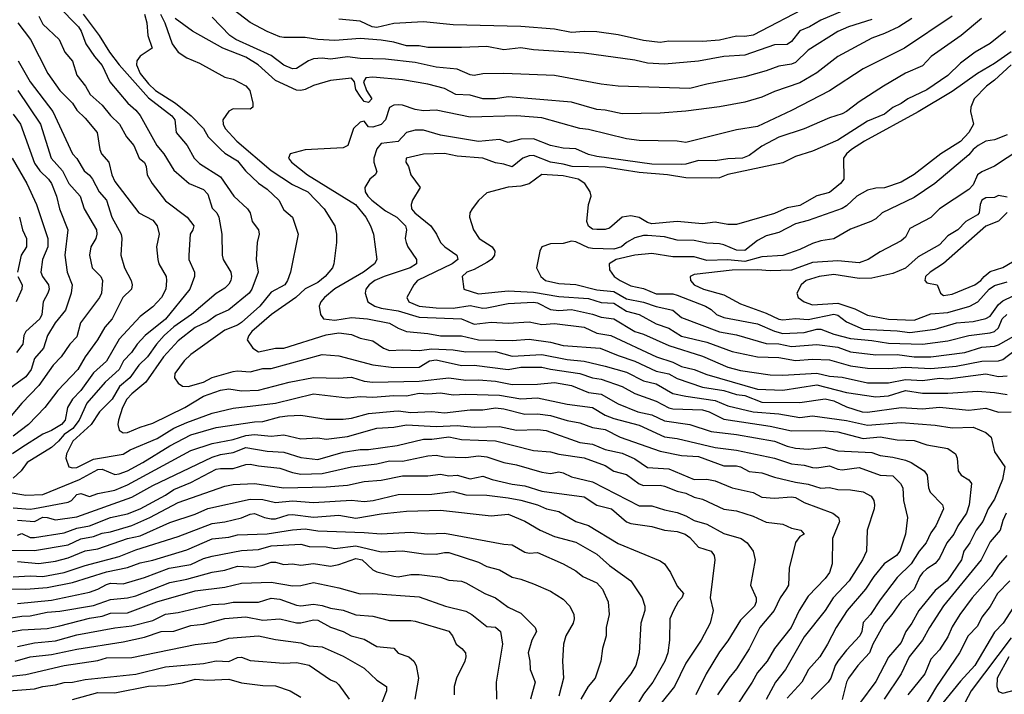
# Model space of a CAD drawing. Header units: metres. Extents: x -46681 to -43747, y -240911 to -237677.
# Tile 914 of 1056: x -43990 to -43874, y -238855 to -238776. Entities that reach past the tile are written whole.
import ezdxf

# ---------------------------------------------------------------- set-up
doc = ezdxf.new("R2010")
doc.units = ezdxf.units.M
doc.layers.add('CONTOUR_INDEX', color=1, linetype='Continuous')
doc.layers.add('CONTOUR_INTER', color=3, linetype='Continuous')

msp = doc.modelspace()

# ---------------------------------------------------------------- linework, layer by layer
at = {"layer": 'CONTOUR_INDEX'}
for points, elevation in [([(-43985.82, -238774.02), (-43983.41, -238776.52), (-43983.07, -238777.02), (-43982.52, -238778.52), (-43981.5, -238780.02), (-43980.6, -238781.08), (-43979.7, -238783.02), (-43977.57, -238785.52), (-43976.6, -238786.38), (-43976.1, -238787), (-43974.14, -238790.52), (-43973.31, -238791.52), (-43972.1, -238793.44), (-43970.31, -238795.02), (-43968.6, -238795.75), (-43968.1, -238796.31), (-43967.6, -238797.95), (-43967.03, -238798.52), (-43966.79, -238799.02), (-43966.43, -238801.02), (-43966.39, -238803.52), (-43966.28, -238804.02), (-43965.39, -238805.52), (-43965.31, -238806.02), (-43965.38, -238806.52), (-43965.6, -238806.95), (-43966.1, -238807.43), (-43967.1, -238808.04), (-43970.03, -238810.52), (-43972.1, -238811.99), (-43973.26, -238813.02), (-43974.18, -238814.02), (-43975.25, -238815.52), (-43976.25, -238816.52), (-43977.31, -238818.02), (-43978.55, -238819.02), (-43979.41, -238820.52), (-43980.91, -238822.02), (-43981.9, -238823.52), (-43984.06, -238825.52), (-43984.8, -238827.02), (-43984.9, -238827.52), (-43984.53, -238828.52), (-43984.1, -238828.66), (-43983.6, -238828.63), (-43981.6, -238827.62), (-43978.1, -238827.04), (-43977.27, -238826.52), (-43974.1, -238825.2), (-43972.1, -238823.97), (-43970.6, -238823.29), (-43967.6, -238822.21), (-43965.1, -238821.62), (-43960.1, -238821), (-43955.6, -238819.9), (-43951.6, -238820.37), (-43950.1, -238820.21), (-43948.6, -238820.29), (-43946.1, -238820.09), (-43944.6, -238820.15), (-43943.1, -238819.83), (-43942.1, -238819.9), (-43940.6, -238819.8), (-43939.1, -238820.03), (-43937.6, -238819.95), (-43933.6, -238820.06), (-43931.1, -238820.48), (-43929.1, -238820.38), (-43925.6, -238821.12), (-43922.6, -238821.51), (-43921.1, -238822.41), (-43920.1, -238822.84), (-43917.1, -238823.63), (-43914.1, -238825), (-43912.6, -238825.2), (-43908.1, -238826.26), (-43905.6, -238826.58), (-43901.1, -238827.53), (-43899.1, -238828.18), (-43897.6, -238828.36), (-43896.6, -238828.62), (-43896.1, -238828.67), (-43894.6, -238828.42), (-43893.6, -238828.82), (-43893.1, -238828.88), (-43891.1, -238828.62), (-43888.6, -238829.53), (-43887.1, -238829.59), (-43886.18, -238830.52), (-43885.93, -238831.02), (-43885.84, -238832.52), (-43885.36, -238834.52), (-43885.59, -238836.52), (-43886.29, -238838.52), (-43886.69, -238839.02), (-43888.14, -238840.02), (-43889.34, -238841.52), (-43890.33, -238843.02), (-43892.52, -238845.52), (-43893.82, -238847.52), (-43894.82, -238849.52), (-43895.73, -238851.02), (-43897.07, -238852.52), (-43897.87, -238854.02), (-43899.6, -238855.88)], 85), ([(-43896.95, -238774.02), (-43903.6, -238777.49), (-43904.6, -238777.64), (-43905.6, -238777.62), (-43907.6, -238778.07), (-43909.6, -238778.26), (-43913.6, -238778.21), (-43914.6, -238778.35), (-43916.6, -238778.13), (-43919.6, -238777.47), (-43922.1, -238777.1), (-43923.6, -238777.06), (-43925.1, -238777.19), (-43927.1, -238776.79), (-43931.1, -238776.47), (-43939.1, -238776.28), (-43942.6, -238775.91), (-43946.1, -238776.12), (-43948.1, -238776.57), (-43948.68, -238776.52), (-43950.1, -238775.85), (-43952.6, -238775.59)], 85), ([(-43876.61, -238775.52), (-43879.04, -238777.52), (-43882.57, -238780.02), (-43883.6, -238781.13), (-43885.6, -238782), (-43888.21, -238783.52), (-43891.1, -238785.39), (-43892.6, -238786.53), (-43893.1, -238786.81), (-43894.6, -238787.25), (-43897.6, -238788.55), (-43900.6, -238789.57), (-43902.6, -238790.6), (-43904.1, -238791.74), (-43904.88, -238792.02), (-43906.6, -238792.1), (-43908.1, -238792.34), (-43910.1, -238792.32), (-43911.6, -238792.76), (-43912.1, -238792.79), (-43915.6, -238792.73), (-43922.1, -238791.86), (-43923.1, -238791.59), (-43924.6, -238790.93), (-43926.1, -238790.84), (-43927.6, -238790.54), (-43929.6, -238789.76), (-43931.1, -238789.78), (-43932.6, -238790.19), (-43933.6, -238789.83), (-43936.1, -238790.05), (-43940.6, -238789.3), (-43942.6, -238788.73), (-43943.6, -238788.73), (-43944.6, -238788.99), (-43945.6, -238790.08), (-43947.6, -238790.29), (-43948.1, -238790.92), (-43948.49, -238792.02), (-43948.47, -238792.52), (-43948.1, -238793.64), (-43948.32, -238794.02), (-43948.93, -238794.52), (-43949.55, -238795.52), (-43949.51, -238796.02), (-43949.2, -238796.52), (-43948.69, -238797.02), (-43947.1, -238798.25), (-43945.77, -238799.02), (-43944.73, -238800.02), (-43944.62, -238800.52), (-43944.76, -238801.52), (-43944.65, -238802.02), (-43944.47, -238802.52), (-43943.44, -238804.02), (-43943.41, -238804.52), (-43944.18, -238805.02), (-43947.26, -238806.02), (-43948.35, -238806.52), (-43949.02, -238807.02), (-43949.43, -238807.52), (-43949.5, -238808.02), (-43949.17, -238809.02), (-43948.37, -238809.52), (-43947.6, -238809.76), (-43945.6, -238810.09), (-43943.1, -238810.85), (-43938.1, -238811.05), (-43936.6, -238811.66), (-43934.6, -238811.44), (-43932.6, -238811.53), (-43930.1, -238811.38), (-43928.6, -238811.72), (-43927.1, -238811.58), (-43923.6, -238812.04), (-43922.1, -238812.72), (-43920.43, -238813.02), (-43915.04, -238815.52), (-43913.1, -238816.18), (-43912.1, -238816.69), (-43910.6, -238817.03), (-43909.1, -238817.62), (-43903.1, -238819.34), (-43900.1, -238819.48), (-43896.1, -238818.85), (-43892.6, -238819.73), (-43889.1, -238820.27), (-43887.6, -238820.13), (-43885.6, -238819.53), (-43883.6, -238819.84), (-43880.6, -238819.82), (-43877.1, -238819.61), (-43875.1, -238819.73), (-43873.6, -238819.99)], 80), ([(-43991.1, -238786.82), (-43990.24, -238788.02), (-43988.6, -238792.61), (-43987.95, -238793.52), (-43986.93, -238794.52), (-43986.59, -238795.02), (-43985.99, -238796.52), (-43985.63, -238798.02), (-43984.64, -238800.52), (-43984.99, -238803.52), (-43984.75, -238805.52), (-43984.15, -238807.02), (-43984.24, -238808.02), (-43984.92, -238810.02), (-43986.17, -238811.52), (-43987.04, -238813.02), (-43987.55, -238814.52), (-43988.6, -238815.72), (-43989, -238817.02), (-43989.6, -238817.91), (-43992.54, -238820.02)], 90), ([(-43872.1, -238791.03), (-43875.1, -238793), (-43876.6, -238793.65), (-43877.11, -238794.02), (-43877.6, -238795.19), (-43878.1, -238795.73), (-43881.59, -238798.02), (-43882.6, -238799.04), (-43885.1, -238800.35), (-43885.6, -238801.36), (-43886.1, -238801.82), (-43888.6, -238803.11), (-43890.03, -238804.02), (-43891.1, -238804.43), (-43893.6, -238804.16), (-43896.6, -238804.39), (-43899.1, -238805.29), (-43901.6, -238805.38), (-43903.1, -238805.23), (-43906.1, -238805.27), (-43910.6, -238805.79), (-43911.06, -238806.02), (-43911.03, -238806.52), (-43910.6, -238807.02), (-43909.51, -238807.52), (-43907.1, -238808.19), (-43905.1, -238809.27), (-43902.1, -238810.37), (-43900.6, -238811.06), (-43900.1, -238811.16), (-43898.6, -238811), (-43897.1, -238811.11), (-43894.1, -238810.49), (-43893.6, -238810.6), (-43892.6, -238811.41), (-43890.6, -238812.25), (-43886.6, -238812.47), (-43885.1, -238812.66), (-43882.1, -238812.24), (-43879.56, -238811.52), (-43877.6, -238811.35), (-43876.1, -238810.99), (-43875.6, -238810.72), (-43874.6, -238809.33), (-43874.1, -238808.91), (-43868.13, -238806.02)], 75), ([(-43992.6, -238838.39), (-43988.6, -238838.42), (-43984.6, -238837.77), (-43983.1, -238837.05), (-43981.6, -238836.77), (-43980.6, -238836.39), (-43979.6, -238836.22), (-43977.1, -238835.48), (-43974.95, -238834.52), (-43971.6, -238832.77), (-43966.1, -238830.82), (-43965.1, -238830.64), (-43962.6, -238830.51), (-43959.1, -238831.01), (-43954.1, -238830.9), (-43951.6, -238830.71), (-43949.6, -238830.27), (-43947.6, -238830.1), (-43945.1, -238829.59), (-43942.1, -238829.6), (-43940.6, -238829.4), (-43939.6, -238829.62), (-43938.6, -238829.53), (-43937.1, -238829.94), (-43935.6, -238829.63), (-43934.48, -238830.02), (-43932.1, -238830.6), (-43930.6, -238830.8), (-43928.6, -238831.41), (-43923.6, -238832.1), (-43922.1, -238833.07), (-43920.36, -238833.52), (-43918.6, -238835.05), (-43918.1, -238835.24), (-43915.6, -238835.58), (-43914.1, -238836.04), (-43912.6, -238836.2), (-43911.65, -238836.52), (-43911.1, -238836.91), (-43910.1, -238838.03), (-43908.59, -238838.52), (-43908.24, -238839.02), (-43908.16, -238839.52), (-43908.69, -238844.02), (-43908.36, -238845.52), (-43908.71, -238847.02), (-43909.78, -238849.02), (-43911.6, -238851.76), (-43912.92, -238854.52), (-43914.55, -238856.52)], 90), ([(-43873.62, -238839.02), (-43874.6, -238840.17), (-43875.46, -238841.52), (-43877.72, -238844.02), (-43879.18, -238846.02), (-43880.1, -238847.44), (-43880.6, -238848.66), (-43881.6, -238850.17), (-43882.6, -238851.27), (-43883.33, -238853.02), (-43885.34, -238855.52)], 80), ([(-43992.1, -238846.53), (-43990.1, -238846.19), (-43989.1, -238846.15), (-43987.1, -238845.73), (-43985.6, -238845.62), (-43981.6, -238844.92), (-43979.6, -238844.24), (-43977.6, -238844.02), (-43976.6, -238843.78), (-43972.6, -238842.2), (-43970.6, -238841.83), (-43967.6, -238841), (-43966.1, -238840.76), (-43964.6, -238840.27), (-43962.6, -238840.4), (-43961.6, -238840.18), (-43960.6, -238839.8), (-43960.1, -238839.8), (-43959.1, -238840.07), (-43958.1, -238840), (-43957.1, -238840.15), (-43955.6, -238839.98), (-43953.6, -238840.29), (-43952.6, -238840.07), (-43950.6, -238839.36), (-43949.86, -238839.52), (-43948.6, -238840.71), (-43948.1, -238840.94), (-43946.1, -238841.48), (-43945.6, -238841.56), (-43944.1, -238841.26), (-43943.1, -238841.26), (-43940.6, -238841.59), (-43939.6, -238841.94), (-43938.1, -238842.06), (-43937.6, -238842.25), (-43935.35, -238843.52), (-43934.1, -238844.04), (-43932.6, -238845.15), (-43931.1, -238845.85), (-43929.39, -238847.52), (-43929.24, -238848.02), (-43929.79, -238849.02), (-43930.24, -238850.52), (-43930.01, -238851.52), (-43929.98, -238852.52), (-43929.41, -238854.02), (-43929.93, -238856.02)], 95), ([(-43993.6, -238855.61), (-43992.1, -238855.06), (-43988.6, -238854.78), (-43987.6, -238854.51), (-43986.1, -238854.33), (-43985.1, -238854.05), (-43984.1, -238854.02), (-43982.6, -238853.68), (-43976.6, -238853.07), (-43973.1, -238852.17), (-43968.6, -238851.81), (-43967.1, -238851.49), (-43965.6, -238851.55), (-43964.6, -238851.08), (-43964.1, -238851.04), (-43963.1, -238851.45), (-43959.1, -238851.75), (-43957.6, -238851.67), (-43956.1, -238851.99), (-43953.6, -238853.74), (-43952.93, -238854.02), (-43952.6, -238854.31), (-43951.39, -238856.02)], 100)]:
    msp.add_lwpolyline(points, dxfattribs=dict(at, elevation=elevation))
at = {"layer": 'CONTOUR_INTER'}
for points, elevation in [([(-43893.1, -238774.66), (-43895.6, -238775.72), (-43896.96, -238776.52), (-43898.1, -238776.99), (-43899.1, -238778.23), (-43899.6, -238778.59), (-43901.1, -238778.64), (-43904.6, -238779.84), (-43907.1, -238780), (-43910.1, -238780.56), (-43914.1, -238780.93), (-43916.1, -238780.8), (-43917.6, -238780.46), (-43923.6, -238779.62), (-43929.6, -238779.24), (-43931.1, -238779), (-43933.1, -238779.22), (-43935.1, -238778.83), (-43938.1, -238778.97), (-43942.1, -238778.96), (-43943.1, -238778.77), (-43944.6, -238778.74), (-43946.1, -238778.31), (-43947.6, -238778.09), (-43950.1, -238777.89), (-43953.1, -238778.12), (-43955.1, -238778.01), (-43956.6, -238777.76), (-43959.1, -238777.76), (-43959.6, -238777.67), (-43961.1, -238777.07), (-43963.1, -238775.98), (-43966.6, -238773.27)], 84), ([(-43982.84, -238775.02), (-43980.93, -238777.52), (-43979.72, -238779.52), (-43978.59, -238781.02), (-43975.1, -238784.91), (-43972.34, -238787.02), (-43971.99, -238787.52), (-43971.85, -238789.02), (-43970.53, -238790.52), (-43969.72, -238792.02), (-43969.1, -238792.67), (-43966.6, -238794.26), (-43965.03, -238796.52), (-43963.4, -238798.02), (-43963.11, -238798.52), (-43962.84, -238799.52), (-43962.11, -238800.52), (-43962.02, -238801.02), (-43962.25, -238802.02), (-43962.38, -238804.02), (-43962.14, -238805.52), (-43962.88, -238807.52), (-43963.22, -238808.02), (-43965.6, -238809.97), (-43967.1, -238810.64), (-43968.1, -238811.34), (-43969.6, -238812.08), (-43971.6, -238813.62), (-43973.35, -238815.52), (-43975.43, -238818.52), (-43977.1, -238819.9), (-43977.66, -238820.52), (-43978.19, -238821.52), (-43978.68, -238823.02), (-43978.75, -238823.52), (-43978.6, -238824.19), (-43978.1, -238824.5), (-43977.6, -238824.49), (-43976.1, -238823.84), (-43974.6, -238823.39), (-43970.83, -238821.52), (-43968.6, -238820.17), (-43966.6, -238819.47), (-43965.6, -238819.33), (-43964.1, -238819.57), (-43962.1, -238819.47), (-43958.5, -238818.52), (-43955.6, -238817.98), (-43952.6, -238818.04), (-43951.1, -238817.93), (-43949.6, -238818.41), (-43948.6, -238818.53), (-43943.1, -238818.41), (-43939.6, -238818.01), (-43937.6, -238818.28), (-43936.1, -238818.25), (-43934.1, -238818.4), (-43932.1, -238818.79), (-43929.1, -238818.75), (-43927.1, -238818.57), (-43925.1, -238818.93), (-43923.1, -238819.73), (-43921.6, -238819.93), (-43919.6, -238821.08), (-43917.26, -238822.02), (-43915.6, -238822.39), (-43914.1, -238823.09), (-43911.11, -238823.52), (-43908.6, -238824.36), (-43905.6, -238824.71), (-43901.1, -238825.49), (-43899.6, -238826.08), (-43898.6, -238826.32), (-43897.1, -238826.44), (-43895.1, -238826.2), (-43893.6, -238826.66), (-43889.6, -238826.83), (-43888.6, -238827.21), (-43887.1, -238827.38), (-43885.6, -238827.74), (-43884.92, -238828.02), (-43883.39, -238829.02), (-43883.06, -238829.52), (-43882.88, -238831.02), (-43882.68, -238831.52), (-43881.24, -238833.02), (-43881.12, -238833.52), (-43882.02, -238835.52), (-43882.6, -238836.35), (-43883.15, -238837.52), (-43883.99, -238838.52), (-43884.95, -238840.02), (-43886.6, -238841.61), (-43888.6, -238844.26), (-43889.75, -238846.02), (-43890.6, -238846.93), (-43890.78, -238848.02), (-43891, -238848.52), (-43892.6, -238850.21), (-43893.61, -238851.52), (-43893.91, -238852.02), (-43894.44, -238853.52), (-43894.77, -238854.02), (-43896.76, -238856.02)], 84), ([(-43975.59, -238775.02), (-43975.31, -238776.02), (-43975.19, -238777.52), (-43974.68, -238779.02), (-43976.1, -238779.99), (-43976.49, -238780.52), (-43976.54, -238781.02), (-43976.09, -238782.02), (-43975.1, -238783.25), (-43974.29, -238784.02), (-43971.91, -238785.52), (-43970.07, -238787.02), (-43968.61, -238788.52), (-43968.05, -238789.52), (-43966.55, -238791.02), (-43966.1, -238791.45), (-43964.6, -238792.35), (-43963.64, -238793.52), (-43962.1, -238795.01), (-43961.1, -238795.69), (-43959.71, -238797.02), (-43959.1, -238798.15), (-43958.07, -238799.02), (-43957.41, -238801.02), (-43958.32, -238805.52), (-43958.66, -238806.52), (-43958.99, -238807.02), (-43960.6, -238807.89), (-43961.94, -238809.52), (-43964.1, -238811.46), (-43964.6, -238811.77), (-43966.1, -238812.36), (-43970.1, -238815.25), (-43970.88, -238816.02), (-43972.02, -238817.52), (-43972.05, -238818.02), (-43971.6, -238818.63), (-43971.1, -238818.98), (-43970.42, -238819.02), (-43968.6, -238818.53), (-43967.6, -238817.98), (-43965.1, -238817.27), (-43964.6, -238817.2), (-43963.1, -238817.31), (-43961.6, -238816.93), (-43960.6, -238816.91), (-43954.6, -238815.27), (-43952.6, -238815.4), (-43948.6, -238816.46), (-43946.1, -238816.8), (-43943.1, -238816.77), (-43941.89, -238816.02), (-43941.1, -238815.88), (-43938.1, -238816.55), (-43936.6, -238816.5), (-43932.6, -238817.02), (-43931.1, -238816.75), (-43928.6, -238816.74), (-43927.6, -238817), (-43924.1, -238817.49), (-43922.6, -238818.01), (-43921.6, -238818.19), (-43919.1, -238819.02), (-43917.6, -238819.87), (-43915.1, -238820.77), (-43913.6, -238821.55), (-43913.1, -238821.68), (-43909.6, -238821.78), (-43908.81, -238822.02), (-43907.1, -238822.92), (-43901.6, -238823.74), (-43899.1, -238824.29), (-43895.6, -238824.24), (-43893.6, -238824.4), (-43890.6, -238825.2), (-43888.6, -238825.01), (-43886.6, -238825.34), (-43884.6, -238825.44), (-43883.1, -238825.92), (-43880.6, -238826.39), (-43879.69, -238827.02), (-43879.5, -238827.52), (-43879.37, -238829.02), (-43879.02, -238829.52), (-43878.1, -238830.07), (-43877.79, -238830.52), (-43878.06, -238833.02), (-43878.41, -238834.02), (-43879.43, -238835.52), (-43879.91, -238836.52), (-43880.72, -238837.52), (-43881.6, -238839.35), (-43882.1, -238839.96), (-43883.1, -238840.59), (-43883.6, -238841.08), (-43883.92, -238841.52), (-43884.6, -238843.02), (-43886.1, -238844.41), (-43887.22, -238846.02), (-43888.1, -238847.03), (-43889.47, -238849.52), (-43889.88, -238850.52), (-43891.23, -238852.02), (-43892.36, -238853.52), (-43892.6, -238854.02), (-43893.1, -238856.06)], 83), ([(-43973.69, -238775.02), (-43973.2, -238776.02), (-43972.31, -238778.52), (-43971.6, -238779.51), (-43970.6, -238780.16), (-43969.1, -238780.81), (-43966.1, -238782.44), (-43965.1, -238782.71), (-43963.6, -238783.47), (-43963.15, -238784.02), (-43962.77, -238785.52), (-43962.77, -238786.02), (-43963.1, -238786.23), (-43965.1, -238786.19), (-43965.6, -238786.47), (-43966.32, -238787.52), (-43966.29, -238788.02), (-43966.04, -238788.52), (-43964.66, -238790.02), (-43960.6, -238793.51), (-43958.1, -238795.16), (-43956.27, -238796.02), (-43954.34, -238798.02), (-43953.07, -238800.02), (-43952.89, -238801.02), (-43952.89, -238802.02), (-43953.19, -238804.52), (-43953.35, -238805.02), (-43954.22, -238806.02), (-43955.1, -238806.73), (-43956.6, -238807.49), (-43957.69, -238808.52), (-43960.59, -238810.52), (-43962.89, -238812.52), (-43963.26, -238813.02), (-43963.43, -238813.52), (-43962.79, -238814.52), (-43962.1, -238814.94), (-43960.1, -238814.52), (-43959.1, -238814.5), (-43954.1, -238812.91), (-43952.6, -238812.69), (-43951.1, -238812.9), (-43950.1, -238813.34), (-43948.6, -238813.64), (-43947.33, -238814.52), (-43946.6, -238814.8), (-43945.1, -238814.69), (-43943.1, -238814.78), (-43941.6, -238814.59), (-43939.1, -238814.72), (-43937.6, -238814.93), (-43934.1, -238814.91), (-43932.1, -238815.46), (-43928.6, -238815.27), (-43925.6, -238815.85), (-43923.6, -238816.06), (-43921.1, -238816.65), (-43918.6, -238817.36), (-43916.6, -238818.38), (-43915.1, -238818.71), (-43913.1, -238819.85), (-43911.6, -238820.2), (-43908.1, -238820.71), (-43906.6, -238821.31), (-43903.6, -238822.02), (-43900.6, -238822.28), (-43898.1, -238822.69), (-43896.6, -238822.51), (-43892.6, -238823.04), (-43890.1, -238823.6), (-43886.1, -238823.29), (-43882.1, -238823.6), (-43880.1, -238823.93), (-43877.6, -238823.85), (-43876.1, -238824.47), (-43875.47, -238825.02), (-43875.1, -238826.77), (-43873.88, -238828.52), (-43874.12, -238830.02), (-43875.1, -238832.37), (-43875.84, -238833.52), (-43876.46, -238835.02), (-43877.27, -238836.02), (-43878, -238837.52), (-43878.7, -238838.52), (-43879, -238839.52), (-43880.69, -238842.02), (-43882.1, -238843.16), (-43884.04, -238845.52), (-43884.85, -238847.02), (-43885.55, -238848.02), (-43886.1, -238849.33), (-43887.6, -238851.04), (-43889.1, -238853.91), (-43891.05, -238856.52)], 82), ([(-43990.56, -238776.02), (-43989.07, -238778.02), (-43987.02, -238782.02), (-43985.6, -238784.03), (-43984.1, -238785.52), (-43983.6, -238786.38), (-43982.6, -238787.29), (-43981.2, -238789.02), (-43980.87, -238791.02), (-43980.67, -238791.52), (-43979.81, -238792.52), (-43979.45, -238794.02), (-43979.1, -238794.79), (-43976.24, -238798.52), (-43974.6, -238799.38), (-43974.1, -238800.02), (-43973.86, -238801.02), (-43974.17, -238802.52), (-43974.02, -238804.02), (-43973.89, -238804.52), (-43973.04, -238806.02), (-43972.97, -238806.52), (-43973.05, -238807.52), (-43973.59, -238808.52), (-43974.6, -238809.62), (-43976.1, -238810.76), (-43978.6, -238813.46), (-43980.1, -238816.06), (-43981.6, -238817.41), (-43983.1, -238819.5), (-43984.12, -238820.52), (-43984.7, -238821.52), (-43984.97, -238823.02), (-43985.4, -238823.52), (-43986.6, -238824.26), (-43987.6, -238824.68), (-43990.1, -238826.24), (-43991.18, -238827.02)], 87), ([(-43988.1, -238775.23), (-43987.6, -238776.21), (-43985.67, -238778.02), (-43985.01, -238779.52), (-43984.1, -238780.55), (-43983.6, -238782.24), (-43982.57, -238783.52), (-43982, -238784.52), (-43980.6, -238785.77), (-43979.6, -238787.01), (-43978.56, -238788.02), (-43977.71, -238789.52), (-43976.86, -238790.52), (-43976.21, -238792.02), (-43975.6, -238792.54), (-43975.38, -238793.02), (-43975.27, -238794.02), (-43974.7, -238795.02), (-43973.1, -238797.07), (-43970.55, -238799.02), (-43969.75, -238800.02), (-43969.87, -238800.52), (-43970.18, -238801.02), (-43970.36, -238803.52), (-43970.35, -238804.02), (-43969.66, -238805.52), (-43969.67, -238806.02), (-43970.22, -238807.52), (-43973.1, -238811.07), (-43975.5, -238813.02), (-43976.47, -238814.02), (-43977.13, -238815.02), (-43978.06, -238816.02), (-43978.6, -238817.02), (-43980.23, -238818.52), (-43982.39, -238821.02), (-43983.3, -238823.02), (-43984.07, -238824.02), (-43985.1, -238824.72), (-43985.76, -238825.52), (-43986.6, -238826.24), (-43989.46, -238828.02), (-43990.16, -238829.02), (-43991.1, -238829.89)], 86), ([(-43884.85, -238775.52), (-43886.4, -238776.52), (-43888.1, -238777.31), (-43889.6, -238777.83), (-43893.6, -238780.01), (-43896.1, -238781.95), (-43898.1, -238783.11), (-43901.1, -238784.15), (-43902.6, -238784.83), (-43904.6, -238785.4), (-43907.6, -238785.98), (-43911.6, -238786.49), (-43914.6, -238786.71), (-43919.1, -238786.78), (-43921.1, -238786.37), (-43922.1, -238786.3), (-43925.1, -238785.4), (-43932.6, -238784.77), (-43934.1, -238785.02), (-43935.6, -238785.04), (-43937.1, -238784.6), (-43938.77, -238784.52), (-43940.1, -238783.81), (-43942.1, -238783.27), (-43945.1, -238782.78), (-43948.6, -238782.45), (-43949.42, -238782.52), (-43949.69, -238783.02), (-43949.34, -238784.02), (-43948.71, -238785.02), (-43949.1, -238785.45), (-43949.6, -238785.34), (-43950.1, -238784.69), (-43950.6, -238783.9), (-43950.74, -238783.02), (-43951.1, -238782.57), (-43953.6, -238782.84), (-43955.6, -238783.44), (-43956.6, -238783.92), (-43957.1, -238784.03), (-43957.6, -238783.98), (-43960.1, -238782.86), (-43962.15, -238781.02), (-43963.6, -238780.08), (-43966.31, -238779.02), (-43969.91, -238777.02), (-43971.95, -238775.52)], 82), ([(-43889.6, -238775.62), (-43892.36, -238776.52), (-43893.6, -238777.05), (-43897.1, -238779.28), (-43898.6, -238780.73), (-43899.1, -238780.92), (-43900.6, -238781.14), (-43902.1, -238781.71), (-43904.6, -238782.43), (-43909.1, -238783.3), (-43911.1, -238783.81), (-43919.6, -238783.53), (-43921.6, -238783.3), (-43927.1, -238782.28), (-43933.1, -238782.01), (-43935.6, -238782.08), (-43936.6, -238782.26), (-43937.1, -238782.2), (-43938.61, -238781.52), (-43941.1, -238781.27), (-43943.6, -238780.72), (-43947.1, -238780.34), (-43950.1, -238780.26), (-43951.6, -238780.06), (-43953.6, -238780.32), (-43954.6, -238780.2), (-43955.6, -238780.29), (-43956.2, -238780.52), (-43957.6, -238781.44), (-43958.1, -238781.48), (-43959.1, -238781.05), (-43960.6, -238779.9), (-43964.78, -238778.02), (-43965.5, -238777.52), (-43967.6, -238775.35)], 83), ([(-43880.1, -238775.26), (-43885.74, -238779.02), (-43890.6, -238781.47), (-43894.6, -238784.09), (-43899.1, -238786.42), (-43903.1, -238788.28), (-43905.6, -238788.67), (-43911.6, -238790.17), (-43912.6, -238790.02), (-43917.1, -238789.96), (-43918.6, -238789.74), (-43923.1, -238788.64), (-43924.1, -238788.51), (-43928.6, -238787.27), (-43931.6, -238787.05), (-43937.1, -238787.2), (-43941.1, -238786.37), (-43942.6, -238786.43), (-43943.6, -238786.3), (-43945.1, -238785.77), (-43945.6, -238785.72), (-43946.1, -238785.76), (-43946.6, -238786.04), (-43947.1, -238787.52), (-43947.6, -238788.05), (-43948.6, -238788.36), (-43949.1, -238788.33), (-43949.6, -238787.67), (-43950.1, -238787.79), (-43950.87, -238788.52), (-43951.53, -238790.52), (-43952.1, -238790.81), (-43956.6, -238791.04), (-43958.36, -238791.52), (-43958.58, -238792.02), (-43958.19, -238792.52), (-43956.32, -238794.02), (-43950.62, -238797.52), (-43949.42, -238799.02), (-43948.86, -238800.02), (-43948.51, -238801.02), (-43948.12, -238804.02), (-43948.41, -238804.52), (-43949.7, -238805.52), (-43953.1, -238807.48), (-43954.31, -238808.52), (-43954.73, -238809.02), (-43954.92, -238809.52), (-43954.76, -238810.52), (-43954.41, -238811.02), (-43953.1, -238811.18), (-43951.1, -238810.89), (-43949.22, -238811.02), (-43946.6, -238811.56), (-43945.6, -238812.15), (-43944.6, -238812.52), (-43942.1, -238812.77), (-43940.6, -238813.06), (-43938.1, -238813.05), (-43936.1, -238813.51), (-43932.1, -238813.59), (-43930.1, -238813.46), (-43927.6, -238813.81), (-43926.1, -238814.18), (-43921.7, -238814.52), (-43919.6, -238815.38), (-43917.6, -238816.03), (-43915.1, -238817.24), (-43913.6, -238817.54), (-43912.6, -238818.1), (-43909.6, -238819.11), (-43907.1, -238819.51), (-43905.6, -238819.99), (-43904.6, -238820.09), (-43902.6, -238820.91), (-43898.1, -238820.94), (-43895.1, -238820.5), (-43894.1, -238820.73), (-43892.6, -238821.46), (-43890.75, -238822.02), (-43890.1, -238822.09), (-43886.1, -238821.52), (-43883.6, -238821.68), (-43881.6, -238821.47), (-43878.1, -238821.84), (-43876.1, -238821.62), (-43874.6, -238822.06), (-43873.1, -238822.03)], 81), ([(-43873.79, -238777.02), (-43875.6, -238778.47), (-43877.38, -238779.52), (-43879.1, -238780.82), (-43880.6, -238782.27), (-43883.1, -238783.96), (-43885.35, -238785.02), (-43886.1, -238785.57), (-43887.1, -238786.04), (-43888.1, -238786.84), (-43890.1, -238787.66), (-43893.6, -238789.89), (-43896.6, -238791.2), (-43898.6, -238791.84), (-43900.1, -238792.58), (-43906.6, -238793.97), (-43907.6, -238794.36), (-43908.6, -238794.41), (-43911.6, -238794.35), (-43913.73, -238794.02), (-43917.1, -238793.73), (-43921.1, -238793.11), (-43925.03, -238793.02), (-43926.1, -238792.73), (-43927.6, -238792.53), (-43929.6, -238791.73), (-43930.1, -238791.76), (-43930.87, -238792.02), (-43932.1, -238793.08), (-43933.1, -238792.74), (-43934.1, -238792.58), (-43935.6, -238792.05), (-43938.6, -238791.8), (-43940.1, -238791.47), (-43942.6, -238791.57), (-43944.65, -238792.02), (-43944.7, -238792.52), (-43944.39, -238793.02), (-43944.09, -238794.02), (-43942.99, -238795.52), (-43943.88, -238797.02), (-43944.04, -238797.52), (-43944.01, -238798.02), (-43943.64, -238798.52), (-43941.74, -238800.02), (-43941.05, -238801.02), (-43940.58, -238802.02), (-43940.09, -238802.52), (-43938.65, -238803.52), (-43938.54, -238804.02), (-43939.21, -238804.52), (-43943.3, -238806.52), (-43943.74, -238807.02), (-43944.55, -238808.52), (-43944.32, -238809.02), (-43943.1, -238809.55), (-43941.1, -238809.75), (-43939.1, -238809.78), (-43937.1, -238809.46), (-43935.6, -238809.76), (-43935.1, -238809.75), (-43932.6, -238809.24), (-43929.6, -238809.05), (-43929.1, -238809.15), (-43927.6, -238809.93), (-43926.6, -238810.06), (-43925.1, -238809.93), (-43922.6, -238810.5), (-43921.6, -238810.84), (-43920.1, -238811.03), (-43917.62, -238812.52), (-43916.6, -238812.86), (-43913.6, -238814.19), (-43909.6, -238815.46), (-43906.6, -238816.77), (-43905.1, -238817.14), (-43901.6, -238817.64), (-43900.1, -238817.7), (-43896.1, -238817.47), (-43894.6, -238817.83), (-43893.1, -238817.94), (-43890.1, -238818.59), (-43887.6, -238818.62), (-43885.6, -238818.21), (-43883.6, -238818.34), (-43881.6, -238818.07), (-43880.6, -238818.15), (-43876.1, -238817.54), (-43874.6, -238817.84), (-43873.6, -238817.78)], 79), ([(-43873.1, -238779.47), (-43875.1, -238780.85), (-43877.1, -238782.01), (-43880.1, -238784.14), (-43884.1, -238786.55), (-43890.47, -238790.02), (-43892, -238791.02), (-43892.59, -238791.52), (-43892.92, -238792.02), (-43892.89, -238794.52), (-43893.3, -238795.02), (-43894.6, -238796.1), (-43896.1, -238796.5), (-43898.1, -238797.62), (-43899.6, -238797.9), (-43901.1, -238798.58), (-43905.6, -238799.88), (-43906.6, -238799.9), (-43908.1, -238799.61), (-43909.6, -238799.79), (-43912.6, -238799.51), (-43915.6, -238799.79), (-43916.1, -238799.66), (-43917.1, -238799.07), (-43918.1, -238798.85), (-43919.12, -238799.02), (-43920.6, -238800.33), (-43921.1, -238800.49), (-43922.1, -238800.49), (-43922.6, -238800.42), (-43923.1, -238800.07), (-43923.29, -238799.52), (-43923.1, -238797.52), (-43922.77, -238796.52), (-43922.88, -238796.02), (-43923.51, -238795.02), (-43924.33, -238794.52), (-43926.1, -238794.13), (-43928.6, -238793.97), (-43930.1, -238795.06), (-43931.1, -238795.36), (-43932.6, -238795.45), (-43935.1, -238796.12), (-43936.1, -238797.03), (-43936.83, -238798.02), (-43937.11, -238798.52), (-43937.15, -238799.02), (-43936.68, -238800.52), (-43936, -238801.52), (-43934.47, -238802.52), (-43934.18, -238803.02), (-43934.22, -238803.52), (-43934.57, -238804.02), (-43935.1, -238804.38), (-43936.6, -238805.22), (-43937.46, -238805.52), (-43938.03, -238806.02), (-43937.83, -238807.52), (-43936.1, -238808.09), (-43932.6, -238807.72), (-43929.6, -238807.87), (-43926.6, -238808.39), (-43923.1, -238808.63), (-43921.6, -238809.12), (-43920.1, -238809.19), (-43918.6, -238810.15), (-43917.1, -238810.54), (-43915.1, -238811.61), (-43913.6, -238812.13), (-43912.1, -238813.1), (-43909.1, -238813.8), (-43906.1, -238814.91), (-43903.1, -238815.52), (-43900.6, -238815.59), (-43898.6, -238815.96), (-43896.6, -238815.79), (-43894.6, -238815.89), (-43892.1, -238816.59), (-43890.1, -238816.89), (-43887.6, -238816.92), (-43885.6, -238816.77), (-43882.6, -238816.92), (-43879.6, -238816.62), (-43876.6, -238816.03), (-43874.6, -238816), (-43874.1, -238815.83), (-43872.6, -238814.69)], 78), ([(-43990.53, -238780.52), (-43989.1, -238783.02), (-43986.41, -238786.52), (-43984.12, -238791.52), (-43983.6, -238792.09), (-43982.74, -238793.52), (-43982.1, -238794.03), (-43981.73, -238794.52), (-43980.95, -238796.02), (-43980.08, -238797.02), (-43979.44, -238799.02), (-43978.34, -238801.02), (-43978.25, -238801.52), (-43978.37, -238803.52), (-43977.94, -238805.02), (-43977.15, -238806.52), (-43977.03, -238807.02), (-43977.14, -238807.52), (-43978.14, -238808.52), (-43979.42, -238811.02), (-43980.27, -238812.02), (-43981.14, -238813.52), (-43982.62, -238815.52), (-43983.48, -238817.02), (-43985.85, -238819.52), (-43987.39, -238821.52), (-43989.32, -238823.52), (-43991.1, -238824.92)], 88), ([(-43873.13, -238781.02), (-43875.1, -238782.82), (-43876.04, -238783.52), (-43877.49, -238785.02), (-43877.87, -238786.02), (-43877.94, -238786.52), (-43877.57, -238788.02), (-43878.12, -238789.02), (-43879.1, -238790.07), (-43881.44, -238791.52), (-43884.6, -238793.98), (-43886.1, -238794.87), (-43888.1, -238795.55), (-43889.1, -238795.57), (-43890.1, -238795.82), (-43891.37, -238796.52), (-43892.6, -238797.69), (-43893.1, -238798), (-43897.1, -238799.41), (-43898.6, -238799.8), (-43900.6, -238800.81), (-43902.1, -238801.22), (-43903.1, -238801.78), (-43904.6, -238802.94), (-43905.6, -238802.91), (-43907.1, -238802.27), (-43907.6, -238802.17), (-43909.1, -238802.09), (-43910.6, -238801.78), (-43912.6, -238801.75), (-43914.1, -238801.33), (-43916.1, -238801.17), (-43916.6, -238801.17), (-43917.6, -238801.44), (-43918.6, -238802.01), (-43919.18, -238802.52), (-43920.1, -238802.78), (-43922.6, -238802.73), (-43923.1, -238802.63), (-43924.6, -238801.92), (-43925.1, -238801.84), (-43926.1, -238802.11), (-43927.6, -238802.15), (-43928.6, -238802.52), (-43928.84, -238803.02), (-43929.25, -238805.02), (-43928.73, -238806.02), (-43928.16, -238806.52), (-43926.6, -238806.85), (-43924.6, -238806.98), (-43922.1, -238807.62), (-43920.1, -238807.81), (-43918.6, -238808.68), (-43916.6, -238809.05), (-43915.1, -238809.57), (-43913.1, -238810.01), (-43912.1, -238810.88), (-43907.6, -238812.59), (-43905.6, -238812.91), (-43902.1, -238813.97), (-43900.6, -238814), (-43899.1, -238814.29), (-43896.1, -238814.06), (-43893.6, -238814.4), (-43892.1, -238814.92), (-43889.1, -238815.28), (-43886.6, -238815.25), (-43884.6, -238815.53), (-43882.6, -238815.54), (-43878.6, -238815), (-43876.6, -238814.37), (-43875.1, -238814.27), (-43874.6, -238814.12), (-43871.6, -238812.4)], 77), ([(-43990.57, -238784.02), (-43987.87, -238788.02), (-43986.61, -238792.02), (-43985.28, -238793.52), (-43984.52, -238795.02), (-43983.2, -238796.52), (-43982.74, -238798.02), (-43981.26, -238800.52), (-43981.22, -238801.02), (-43981.36, -238801.52), (-43981.92, -238802.52), (-43982.1, -238803.52), (-43981.79, -238805.02), (-43980.76, -238806.02), (-43980.55, -238806.52), (-43980.68, -238808.02), (-43980.92, -238808.52), (-43983.17, -238811.52), (-43983.6, -238813.15), (-43984.41, -238814.02), (-43985.43, -238815.52), (-43986.38, -238816.52), (-43988.1, -238818.94), (-43990.11, -238821.02), (-43991.35, -238822.52)], 89), ([(-43873.6, -238789.26), (-43875.1, -238789.85), (-43876.1, -238790.01), (-43877.01, -238790.52), (-43877.6, -238791.02), (-43878.1, -238791.65), (-43882.12, -238795.02), (-43884.6, -238796.67), (-43888.35, -238798.52), (-43889.1, -238799.2), (-43889.69, -238799.52), (-43892.1, -238800.42), (-43894.1, -238801.59), (-43895.6, -238801.82), (-43896.6, -238802.12), (-43898.1, -238802.85), (-43900.1, -238803.53), (-43902.6, -238803.72), (-43904.6, -238804.26), (-43906.6, -238804.05), (-43909.1, -238804.15), (-43910.6, -238803.69), (-43913.1, -238803.72), (-43915.6, -238803.3), (-43917.6, -238803.51), (-43919.82, -238804.02), (-43920.65, -238804.52), (-43920.6, -238805.23), (-43920.05, -238806.02), (-43919.35, -238806.52), (-43918.1, -238807.14), (-43916.6, -238807.44), (-43915.1, -238808.08), (-43913.1, -238808.09), (-43912.6, -238808.22), (-43909.27, -238809.52), (-43908.6, -238809.92), (-43907.94, -238810.52), (-43907.1, -238810.89), (-43903.1, -238811.62), (-43901.1, -238812.5), (-43900.1, -238812.79), (-43897.6, -238812.65), (-43896.1, -238812.27), (-43895.6, -238812.27), (-43894.1, -238812.85), (-43892.1, -238813.35), (-43889.6, -238813.58), (-43887.6, -238813.91), (-43883.6, -238814.03), (-43880.6, -238813.63), (-43878.1, -238813), (-43875.6, -238812.71), (-43875.1, -238812.52), (-43874.6, -238812.09), (-43874.16, -238811.02), (-43873.62, -238810.52)], 76), ([(-43991.23, -238792.02), (-43989.5, -238795.02), (-43988.35, -238797.52), (-43987.01, -238801.52), (-43987, -238802.52), (-43987.64, -238804.02), (-43987.84, -238805.52), (-43987.65, -238806.02), (-43986.95, -238807.02), (-43986.86, -238807.52), (-43987.01, -238808.02), (-43987.58, -238809.02), (-43987.71, -238810.52), (-43987.95, -238811.02), (-43989.62, -238812.52), (-43989.85, -238813.02), (-43989.97, -238814.02), (-43990.73, -238815.02)], 91), ([(-43873.6, -238796.63), (-43874.6, -238796.47), (-43875.1, -238796.68), (-43876.1, -238796.71), (-43876.57, -238797.02), (-43876.78, -238797.52), (-43876.9, -238798.52), (-43877.1, -238798.75), (-43878.46, -238799.52), (-43879.43, -238800.52), (-43880.6, -238801.23), (-43881.6, -238802.3), (-43884.1, -238803.71), (-43885.6, -238805.04), (-43887.1, -238805.69), (-43889.6, -238806.24), (-43891.1, -238806.26), (-43894.1, -238805.78), (-43895.8, -238806.02), (-43897.37, -238806.52), (-43897.93, -238807.02), (-43898.45, -238808.02), (-43898.29, -238808.52), (-43897.6, -238809.02), (-43896.6, -238809.37), (-43893.6, -238809.19), (-43891.6, -238809.85), (-43890.1, -238810.6), (-43887.6, -238811.06), (-43884.6, -238811.18), (-43882.6, -238810.43), (-43880.6, -238810.28), (-43877.99, -238809.52), (-43877.06, -238809.02), (-43875.7, -238807.52), (-43875.1, -238807.1), (-43873.6, -238806.67)], 74), ([(-43990.36, -238799.02), (-43990.01, -238800.52), (-43989.55, -238801.52), (-43989.56, -238802.52), (-43990.19, -238803.52), (-43990.6, -238805.52)], 92), ([(-43873.6, -238798.45), (-43874.6, -238799.47), (-43876.1, -238800.06), (-43881.1, -238804.51), (-43882.71, -238805.52), (-43883.26, -238806.02), (-43883.33, -238806.52), (-43883.1, -238806.79), (-43881.86, -238807.02), (-43881.48, -238808.02), (-43881.1, -238808.28), (-43880.1, -238808.13), (-43877.42, -238807.02), (-43876.71, -238806.52), (-43876.31, -238806.02), (-43875.6, -238805.44), (-43874.1, -238804.96), (-43871.6, -238803.51)], 73), ([(-43990.56, -238806.02), (-43990.07, -238807.02), (-43990.08, -238807.52), (-43990.77, -238809.02)], 92), ([(-43991.7, -238831.52), (-43989.6, -238831.9), (-43987.6, -238831.81), (-43983.29, -238830.02), (-43981.1, -238828.87), (-43980.6, -238828.81), (-43979.1, -238829.43), (-43978.6, -238829.38), (-43977.6, -238829), (-43975.79, -238828.02), (-43972.6, -238826.06), (-43970.1, -238824.77), (-43967.1, -238823.9), (-43962.6, -238823.2), (-43961.6, -238823.16), (-43959.6, -238822.62), (-43958.67, -238822.52), (-43957.1, -238822.44), (-43954.1, -238822.89), (-43952.1, -238822.92), (-43951.1, -238822.8), (-43949.1, -238822.22), (-43946.1, -238821.94), (-43945.6, -238821.91), (-43944.1, -238822.12), (-43941.6, -238821.99), (-43940.1, -238822.16), (-43937.1, -238821.78), (-43935.6, -238821.8), (-43934.1, -238821.55), (-43933.1, -238821.67), (-43930.6, -238822.31), (-43929.1, -238822.28), (-43927.6, -238822.45), (-43925.6, -238823.07), (-43924.1, -238823.32), (-43922.6, -238823.9), (-43921.1, -238824.14), (-43919.33, -238825.02), (-43914.6, -238826.68), (-43912.1, -238827.18), (-43910.1, -238827.31), (-43907.1, -238828.42), (-43905.6, -238828.41), (-43905.13, -238828.52), (-43904.1, -238829.08), (-43902.6, -238829.26), (-43901.1, -238829.77), (-43898.6, -238830.36), (-43897.1, -238830.57), (-43895.6, -238831.07), (-43894.6, -238831), (-43893.6, -238831.22), (-43892.1, -238831.26), (-43890.6, -238831.51), (-43889.67, -238832.02), (-43889.37, -238832.52), (-43889.27, -238833.02), (-43889.32, -238833.52), (-43890.14, -238836.02), (-43890.22, -238838.52), (-43890.68, -238839.52), (-43892.28, -238842.02), (-43894.15, -238844.02), (-43895.1, -238845.53), (-43897.6, -238848.64), (-43899.81, -238852.52), (-43900.98, -238854.02), (-43902.1, -238856.07)], 86), ([(-43991.1, -238833.4), (-43989.1, -238833.54), (-43988.6, -238833.47), (-43984.6, -238832.72), (-43984.2, -238832.52), (-43983.6, -238831.81), (-43983.1, -238831.68), (-43982.1, -238832.04), (-43981.1, -238831.68), (-43979.1, -238831.31), (-43977.6, -238830.67), (-43970.1, -238826.61), (-43967.6, -238825.76), (-43965.1, -238825.29), (-43963.6, -238824.84), (-43962.6, -238824.7), (-43960.6, -238824.9), (-43959.1, -238824.75), (-43957.1, -238825.21), (-43955.1, -238825.1), (-43954.1, -238825.28), (-43951.6, -238824.97), (-43948.1, -238823.97), (-43946.1, -238823.85), (-43944.6, -238823.58), (-43941.1, -238823.76), (-43938.6, -238823.67), (-43936.6, -238823.84), (-43933.6, -238823.76), (-43931.6, -238824.2), (-43929.1, -238824.14), (-43928.1, -238824.26), (-43924.1, -238825.66), (-43922.6, -238825.84), (-43921.1, -238826.47), (-43919.1, -238826.91), (-43917.6, -238827.61), (-43916.1, -238828.61), (-43913.6, -238828.76), (-43910.6, -238830.04), (-43909.1, -238830.01), (-43908.1, -238830.18), (-43906.1, -238831.03), (-43903.6, -238831.56), (-43902.6, -238832.11), (-43901.1, -238832.23), (-43899.1, -238832.08), (-43898.6, -238832.16), (-43897.6, -238832.75), (-43894.18, -238834.02), (-43893.54, -238834.52), (-43893.41, -238835.02), (-43894.22, -238837.02), (-43894.28, -238840.02), (-43894.58, -238841.02), (-43895.1, -238841.73), (-43897.1, -238843.84), (-43898.19, -238845.52), (-43899.12, -238847.52), (-43901.11, -238850.02), (-43901.96, -238851.52), (-43903.1, -238852.85), (-43903.72, -238854.02), (-43906.07, -238857.52)], 87), ([(-43990.6, -238834.86), (-43988.6, -238835), (-43987.6, -238834.51), (-43987.1, -238834.52), (-43986.1, -238834.81), (-43983.6, -238834.44), (-43977.1, -238832.12), (-43974.6, -238830.76), (-43967.6, -238827.39), (-43966.6, -238827.07), (-43965.1, -238826.85), (-43963.6, -238826.27), (-43961.1, -238826.69), (-43959.1, -238826.8), (-43957.1, -238827.45), (-43955.1, -238827.66), (-43952.1, -238826.8), (-43950.1, -238826.47), (-43949.1, -238826.48), (-43945.73, -238826.02), (-43942.6, -238825.25), (-43941.6, -238825.26), (-43939.6, -238825.01), (-43938.1, -238825.32), (-43934.1, -238825.47), (-43929.6, -238826.6), (-43927.6, -238826.78), (-43926.6, -238827.05), (-43923.6, -238827.49), (-43921.1, -238828.4), (-43920.1, -238829.07), (-43918.6, -238829.46), (-43917.1, -238830.53), (-43916.6, -238830.74), (-43914.6, -238830.72), (-43914.1, -238830.82), (-43912.6, -238831.41), (-43911.6, -238831.66), (-43910.6, -238832.14), (-43909.6, -238832.35), (-43907.1, -238833.56), (-43905.6, -238833.73), (-43903.6, -238834.37), (-43902.1, -238835.08), (-43900.1, -238835.33), (-43899.1, -238835.78), (-43897.97, -238836.02), (-43897.59, -238836.52), (-43898.1, -238836.76), (-43898.6, -238837.5), (-43899.35, -238840.52), (-43899.46, -238842.52), (-43899.72, -238843.02), (-43900.44, -238844.02), (-43901.13, -238845.52), (-43902.83, -238847.52), (-43904.1, -238850.08), (-43905.6, -238852.44), (-43906.48, -238853.52), (-43907.83, -238855.52)], 88), ([(-43990.6, -238836.6), (-43990.1, -238836.44), (-43989.1, -238836.88), (-43988.6, -238836.91), (-43985.1, -238836.34), (-43983.6, -238835.81), (-43982.1, -238835.5), (-43979.6, -238834.52), (-43977.6, -238834.11), (-43976.1, -238833.49), (-43973.1, -238831.9), (-43972.1, -238831.21), (-43970.1, -238830.39), (-43967.1, -238828.82), (-43966.6, -238828.73), (-43965.1, -238828.73), (-43963.6, -238828.25), (-43963.1, -238828.21), (-43962.1, -238828.43), (-43959.6, -238828.68), (-43958.1, -238829.19), (-43957.1, -238829.39), (-43954.6, -238829.34), (-43951.13, -238828.52), (-43948.1, -238828.18), (-43946.6, -238827.83), (-43945.1, -238827.86), (-43942.1, -238827.24), (-43941.1, -238827.17), (-43940.1, -238827.35), (-43937.6, -238827.44), (-43936.1, -238827.22), (-43935.1, -238827.37), (-43933.12, -238828.02), (-43931.6, -238828.3), (-43928.6, -238829.18), (-43927.6, -238829.32), (-43926.6, -238829.14), (-43926.1, -238829.25), (-43925.1, -238829.73), (-43922.6, -238830.31), (-43917.1, -238833.15), (-43915.6, -238833.15), (-43914.1, -238833.64), (-43912.6, -238833.93), (-43911.6, -238834.32), (-43910.6, -238834.9), (-43909.1, -238835.31), (-43907.1, -238836.41), (-43905.04, -238837.02), (-43904.31, -238837.52), (-43903.6, -238838.52), (-43903.38, -238839.52), (-43903.95, -238842.52), (-43903.26, -238844.02), (-43903.26, -238844.52), (-43903.45, -238845.02), (-43905.1, -238846.68), (-43906.6, -238849.13), (-43907.6, -238850.4), (-43909.19, -238853.02), (-43910.38, -238855.52)], 89), ([(-43990.6, -238839.74), (-43988.1, -238839.98), (-43986.1, -238839.68), (-43984.6, -238839.3), (-43982.6, -238838.47), (-43981.1, -238838.25), (-43977.59, -238837.02), (-43976.1, -238836.69), (-43972.6, -238835.14), (-43969.6, -238834.12), (-43968.1, -238833.45), (-43963.1, -238832.35), (-43961.6, -238832.4), (-43960.1, -238832.74), (-43958.1, -238832.54), (-43955.6, -238832.77), (-43951.1, -238832.47), (-43949.6, -238832.65), (-43948.57, -238832.52), (-43945.6, -238831.8), (-43941.6, -238831.78), (-43939.1, -238831.46), (-43937.6, -238831.84), (-43935.1, -238831.88), (-43932.6, -238832.19), (-43931.1, -238832.47), (-43929.1, -238833.03), (-43928.04, -238833.52), (-43926.6, -238833.83), (-43924.6, -238834.99), (-43923.1, -238835.48), (-43919.6, -238837.62), (-43914.6, -238839.64), (-43914.1, -238839.99), (-43913.39, -238841.02), (-43912.6, -238842.64), (-43911.87, -238843.52), (-43912.07, -238844.02), (-43912.48, -238844.52), (-43913.03, -238845.52), (-43913.46, -238846.52), (-43913.51, -238849.02), (-43913.71, -238850.52), (-43914.05, -238851.52), (-43915.48, -238854.02), (-43916.6, -238855.44), (-43918.1, -238857.9)], 91), ([(-43991.1, -238841.56), (-43989.1, -238841.42), (-43987.6, -238841.49), (-43985.1, -238841.05), (-43982.6, -238840.22), (-43978.6, -238839.14), (-43976.6, -238838.36), (-43971.6, -238836.79), (-43967.6, -238835.23), (-43966.1, -238835.03), (-43964.1, -238834.58), (-43963.1, -238834.15), (-43962.6, -238834.07), (-43961.41, -238834.52), (-43960.6, -238834.68), (-43960.1, -238834.67), (-43958.6, -238834.21), (-43958.1, -238834.18), (-43955.6, -238834.49), (-43952.6, -238834.27), (-43950.6, -238834.6), (-43947.6, -238834.1), (-43944.6, -238833.79), (-43940.6, -238833.65), (-43934.6, -238834.33), (-43932.6, -238834.13), (-43930.6, -238834.97), (-43928.82, -238836.02), (-43927.1, -238836.79), (-43924.6, -238837.46), (-43922.1, -238838.87), (-43920.6, -238840.19), (-43918.1, -238842.01), (-43916.73, -238844.02), (-43916.42, -238845.02), (-43916.44, -238845.52), (-43916.91, -238847.02), (-43917.08, -238850.52), (-43917.51, -238852.02), (-43918.1, -238853.02), (-43919.6, -238854.92), (-43922.6, -238859.18)], 92), ([(-43873.71, -238834.02), (-43874.1, -238834.88), (-43874.4, -238836.02), (-43875.6, -238837.41), (-43876.67, -238839.52), (-43881.1, -238844.96), (-43882.77, -238847.52), (-43883.6, -238849.02), (-43885.16, -238851.02), (-43886.11, -238853.02), (-43888.11, -238856.02)], 81), ([(-43993.1, -238842.92), (-43989.6, -238843.01), (-43987.1, -238842.81), (-43984.1, -238842.2), (-43980.1, -238840.97), (-43977.6, -238840.43), (-43976.1, -238839.88), (-43974.6, -238839.58), (-43970.6, -238838.34), (-43967.6, -238837.04), (-43965.6, -238836.85), (-43964.6, -238836.59), (-43961.1, -238836.46), (-43958.1, -238835.99), (-43956.6, -238835.87), (-43955.1, -238836.11), (-43949.6, -238836.29), (-43947.6, -238836.48), (-43944.1, -238836.27), (-43942.1, -238836.46), (-43940.1, -238836.4), (-43933.1, -238837.69), (-43932.1, -238837.76), (-43930.6, -238838.63), (-43930.1, -238838.74), (-43929.1, -238838.67), (-43926.07, -238840.02), (-43924.6, -238840.84), (-43923.75, -238841.52), (-43922.1, -238842.25), (-43921.43, -238843.02), (-43920.76, -238844.52), (-43920.64, -238846.02), (-43921.01, -238847.52), (-43920.99, -238848.52), (-43921.45, -238850.02), (-43921.62, -238851.52), (-43922.32, -238853.52), (-43923.11, -238854.52), (-43923.98, -238856.02)], 93), ([(-43990.6, -238844.69), (-43986.6, -238844.29), (-43982.1, -238843.35), (-43981.11, -238843.02), (-43980.1, -238842.44), (-43979.6, -238842.3), (-43978.1, -238842.38), (-43975.6, -238841.61), (-43972.68, -238840.52), (-43970.1, -238840.07), (-43968.6, -238839.39), (-43967.6, -238839.1), (-43964.1, -238838.43), (-43962.1, -238838.31), (-43960.6, -238837.88), (-43957.1, -238837.68), (-43956.1, -238837.97), (-43954.1, -238837.98), (-43953.1, -238838.19), (-43950.6, -238837.87), (-43947.6, -238838.6), (-43945.1, -238838.47), (-43942.6, -238838.81), (-43941.1, -238838.87), (-43940.1, -238838.65), (-43939.6, -238838.67), (-43936.1, -238839.81), (-43935.1, -238840.33), (-43933.6, -238840.73), (-43932.1, -238841.59), (-43931.1, -238841.81), (-43929.6, -238842.36), (-43927.6, -238843.26), (-43926.1, -238844.2), (-43925.28, -238845.02), (-43924.82, -238846.02), (-43924.78, -238846.52), (-43924.92, -238847.02), (-43925.75, -238848.52), (-43926.05, -238849.52), (-43926.16, -238851.52), (-43926.04, -238853.52), (-43926.6, -238855.66)], 94), ([(-43991.6, -238848.1), (-43990.1, -238847.81), (-43987.1, -238847.64), (-43985.6, -238847.36), (-43982.1, -238846.42), (-43980.6, -238846.21), (-43979.6, -238845.86), (-43977.6, -238845.79), (-43974.13, -238844.52), (-43969.6, -238843.19), (-43966.1, -238842.75), (-43964.1, -238842.28), (-43960.6, -238842.17), (-43958.1, -238842.63), (-43957.1, -238842.57), (-43955.6, -238842.22), (-43952.6, -238842.85), (-43950.1, -238843.56), (-43948.6, -238843.51), (-43943.1, -238843.91), (-43940, -238845.02), (-43937.6, -238845.59), (-43936.87, -238846.02), (-43935.1, -238847.41), (-43934.1, -238847.49), (-43933.49, -238848.02), (-43933.27, -238849.52), (-43933.99, -238854.02), (-43933.98, -238856.02)], 96), ([(-43873.29, -238842.02), (-43874.74, -238843.52), (-43875.6, -238845.06), (-43876.6, -238846.31), (-43877.1, -238847.4), (-43878.2, -238848.52), (-43879.22, -238850.52), (-43881.94, -238854.52), (-43883.43, -238857.02)], 79), ([(-43990.6, -238849.77), (-43988.6, -238849.34), (-43986.1, -238849.11), (-43983.6, -238848.41), (-43979.1, -238847.57), (-43977.1, -238847.36), (-43974.6, -238846.71), (-43973.1, -238845.98), (-43971.6, -238845.76), (-43967.6, -238844.82), (-43966.1, -238844.74), (-43965.1, -238844.54), (-43962.1, -238844.55), (-43960.6, -238844.06), (-43959.6, -238844.17), (-43957.6, -238844.89), (-43957.1, -238844.96), (-43955.6, -238844.77), (-43954.6, -238844.92), (-43953.6, -238845.26), (-43952.1, -238845.5), (-43950.6, -238846.03), (-43948.6, -238846.19), (-43946.6, -238846.73), (-43944.1, -238846.7), (-43943.6, -238846.8), (-43939.6, -238847.96), (-43939.16, -238848.52), (-43938.74, -238849.52), (-43938.06, -238850.02), (-43937.63, -238850.52), (-43937.58, -238851.02), (-43937.71, -238851.52), (-43938.71, -238853.52), (-43938.99, -238854.52), (-43938.96, -238855.52)], 97), ([(-43872.11, -238844.02), (-43874.07, -238847.02), (-43875.1, -238848.09), (-43877.4, -238852.02), (-43879.1, -238853.87), (-43882.06, -238857.52)], 78), ([(-43990.87, -238851.52), (-43989.1, -238851.01), (-43986.6, -238850.75), (-43983.6, -238850.12), (-43978.1, -238849.25), (-43975.6, -238848.68), (-43973.6, -238848.03), (-43972.1, -238847.97), (-43970.1, -238847.29), (-43968.6, -238847.16), (-43966.1, -238846.46), (-43963.6, -238846.29), (-43961.6, -238846.68), (-43959.6, -238846.52), (-43957.6, -238847), (-43957.1, -238846.99), (-43955.6, -238846.64), (-43955.1, -238846.69), (-43953.6, -238847.48), (-43952.1, -238848.01), (-43951.17, -238848.52), (-43949.6, -238848.91), (-43948.1, -238849.79), (-43946.1, -238849.98), (-43945.6, -238850.57), (-43944.32, -238851.02), (-43943.73, -238851.52), (-43943.47, -238852.02), (-43943.19, -238853.52), (-43943.64, -238856.02)], 98), ([(-43992.1, -238853.36), (-43989.6, -238853.09), (-43985.1, -238852.03), (-43981.1, -238851.43), (-43980.1, -238851.14), (-43977.1, -238851.09), (-43969.6, -238849.54), (-43967.1, -238849.28), (-43965.6, -238848.8), (-43962.1, -238848.54), (-43960.1, -238848.97), (-43957.1, -238849.34), (-43956.1, -238849.72), (-43954.6, -238849.84), (-43952.1, -238850.91), (-43949.6, -238852.36), (-43948.1, -238853.75), (-43946.98, -238854.52), (-43946.98, -238855.02), (-43947.58, -238856.52)], 99), ([(-43873.1, -238848.75), (-43877.84, -238855.02), (-43878.9, -238857.02)], 77), ([(-43873.39, -238851.02), (-43874.75, -238853.52), (-43874.8, -238854.52), (-43874.6, -238855.09), (-43874.1, -238855.31), (-43872.6, -238854.91)], 76), ([(-43984.1, -238856.05), (-43981.1, -238855.21), (-43979.1, -238855.26), (-43975.1, -238854.47), (-43973.1, -238854.39), (-43971.1, -238854.08), (-43969.6, -238853.64), (-43968.1, -238853.78), (-43965.6, -238853.66), (-43964.1, -238854.07), (-43961.6, -238854.39), (-43960.1, -238854.42), (-43958.36, -238855.02), (-43957.1, -238855.78)], 101)]:
    msp.add_lwpolyline(points, dxfattribs=dict(at, elevation=elevation))

doc.saveas('drawing.dxf')
